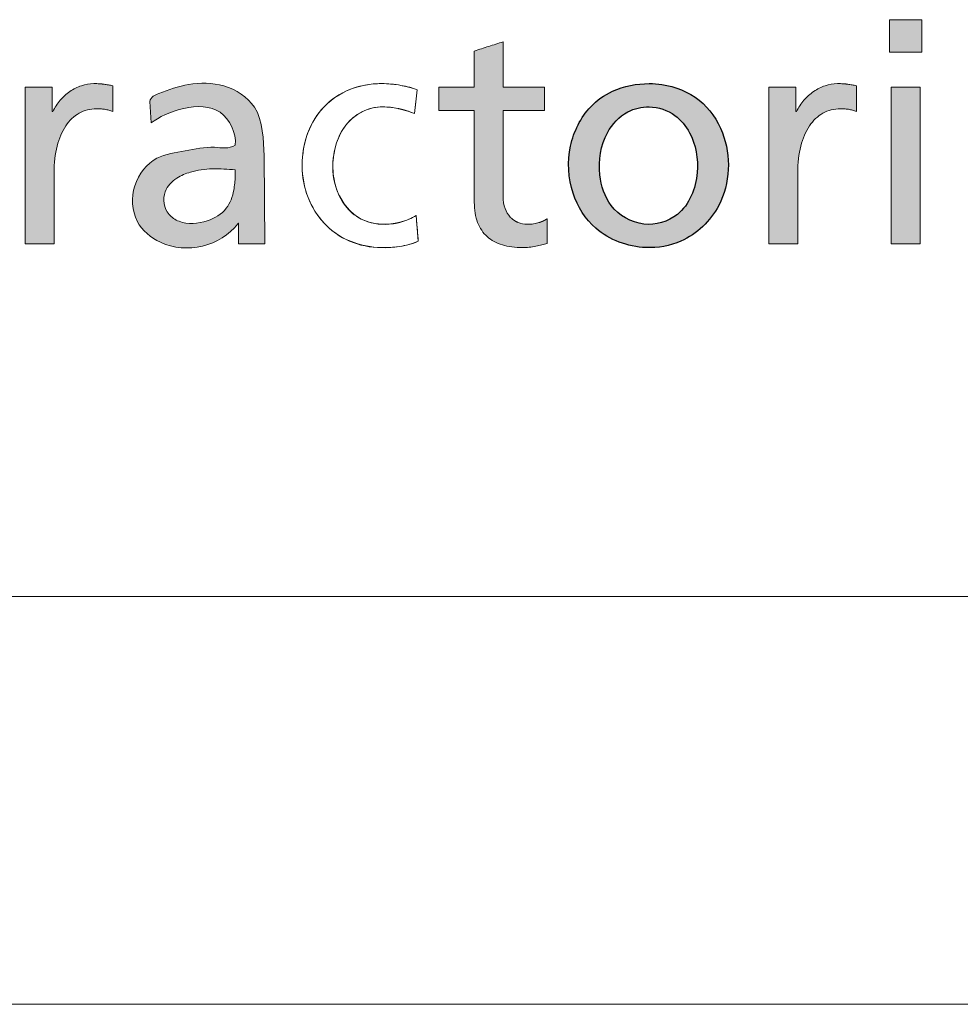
# Model space of a CAD drawing. Header units: millimetres. Extents: x 450 to 25135, y 150 to 17673.
# Tile 268 of 463: x 20414 to 20760, y 150 to 512. Entities that reach past the tile are written whole.
import ezdxf

# ---------------------------------------------------------------- set-up
doc = ezdxf.new("R2010")
doc.units = ezdxf.units.MM
doc.linetypes.add('SLD-Continua', pattern=[0])
doc.layers.add('FORMAT', color=7, linetype='SLD-Continua')

# ---------------------------------------------------------------- blocks, each defined once
blk = doc.blocks.new('LOGO_sombreado_1')
at = {"linetype": 'Continuous', "ltscale": 30}
for points in [[(1215.12, 143.14), (1203.16, 143.14), (1203.16, 131.18), (1215.12, 131.18)], [(1215.12, 143.14), (1203.16, 143.14), (1203.16, 131.18), (1215.12, 131.18)], [(1214.45, 118.3), (1203.84, 118.3), (1203.84, 60.68), (1214.45, 60.68)], [(1214.45, 118.3), (1203.84, 118.3), (1203.84, 60.68), (1214.45, 60.68)]]:
    blk.add_hatch(color=7, dxfattribs=at).paths.add_polyline_path(points, flags=0)
h = blk.add_hatch(color=7, dxfattribs=at)
edge = h.paths.add_edge_path(flags=0)
edge.add_spline(control_points=[(1055.27, 63.36), (1056.8, 61.98), (1058.67, 60.98), (1060.85, 60.31)], knot_values=[16, 16, 16, 16, 17, 17, 17, 17], weights=[1, 1, 1, 1], degree=3, periodic=0)
edge.add_spline(control_points=[(1060.85, 60.31), (1063.02, 59.64), (1065.5, 59.32), (1068.24, 59.32)], knot_values=[17, 17, 17, 17, 18, 18, 18, 18], weights=[1, 1, 1, 1], degree=3, periodic=0)
edge.add_arc((1068.21, 80.56), 21.24, 270.0767, 276.8647)
edge.add_spline(control_points=[(1070.75, 59.47), (1071.57, 59.57), (1072.37, 59.7), (1073.14, 59.85)], knot_values=[0, 0, 0, 0, 1, 1, 1, 1], weights=[1, 1, 1, 1], degree=3, periodic=0)
edge.add_spline(control_points=[(1073.14, 59.85), (1073.91, 60), (1074.65, 60.18), (1075.34, 60.36)], knot_values=[1, 1, 1, 1, 2, 2, 2, 2], weights=[1, 1, 1, 1], degree=3, periodic=0)
edge.add_spline(control_points=[(1075.34, 60.36), (1076.03, 60.54), (1076.68, 60.73), (1077.27, 60.9)], knot_values=[2, 2, 2, 2, 3, 3, 3, 3], weights=[1, 1, 1, 1], degree=3, periodic=0)
edge.add_line((1077.27, 60.9), (1077.27, 69.92))
edge.add_arc((1071.05, 79.43), 11.36, 295.495, 303.2205, ccw=False)
edge.add_spline(control_points=[(1075.94, 69.17), (1075.41, 68.92), (1074.86, 68.7), (1074.3, 68.53)], knot_values=[0, 0, 0, 0, 0.145933, 0.145933, 0.145933, 0.145933], weights=[1, 0.998226, 0.998226, 1], degree=3, periodic=0)
edge.add_spline(control_points=[(1074.3, 68.53), (1073.7, 68.34), (1073.04, 68.18), (1072.34, 68.07)], knot_values=[0.145933, 0.145933, 0.145933, 0.145933, 1.145933, 1.145933, 1.145933, 1.145933], weights=[1, 1, 1, 1], degree=3, periodic=0)
edge.add_spline(control_points=[(1072.34, 68.07), (1071.63, 67.96), (1070.87, 67.9), (1070.05, 67.9), (1068.84, 67.9), (1067.67, 68.13), (1066.6, 68.57)], knot_values=[1.145933, 1.145933, 1.145933, 1.145933, 2.145933, 2.145933, 2.145933, 3.145933, 3.145933, 3.145933, 3.145933], weights=[1, 1, 1, 1, 1, 1, 1], degree=3, periodic=0)
edge.add_arc((1069.74, 76.15), 8.2, 223.1491, 247.5061, ccw=False)
edge.add_spline(control_points=[(1063.76, 70.54), (1062.94, 71.4), (1062.28, 72.48), (1061.82, 73.76)], knot_values=[3.571043, 3.571043, 3.571043, 3.571043, 4.571043, 4.571043, 4.571043, 4.571043], weights=[1, 1, 1, 1], degree=3, periodic=0)
edge.add_spline(control_points=[(1061.82, 73.76), (1061.36, 75.03), (1061.11, 76.51), (1061.11, 78.18)], knot_values=[4.571043, 4.571043, 4.571043, 4.571043, 5.571043, 5.571043, 5.571043, 5.571043], weights=[1, 1, 1, 1], degree=3, periodic=0)
edge.add_line((1061.11, 78.18), (1061.11, 86.06))
edge.add_line((1061.11, 86.06), (1061.11, 90))
edge.add_line((1061.11, 90), (1061.11, 109.71))
edge.add_line((1061.11, 109.71), (1076.38, 109.71))
edge.add_line((1076.38, 109.71), (1076.38, 118.3))
edge.add_line((1076.38, 118.3), (1061.11, 118.3))
edge.add_line((1061.11, 118.3), (1061.11, 122.48))
edge.add_line((1061.11, 122.48), (1061.11, 135.01))
edge.add_line((1061.11, 135.01), (1058.46, 134.17))
edge.add_line((1058.46, 134.17), (1055.81, 133.32))
edge.add_line((1055.81, 133.32), (1053.16, 132.47))
edge.add_line((1053.16, 132.47), (1050.51, 131.62))
edge.add_line((1050.51, 131.62), (1050.51, 128.29))
edge.add_line((1050.51, 128.29), (1050.51, 118.3))
edge.add_line((1050.51, 118.3), (1037.52, 118.3))
edge.add_line((1037.52, 118.3), (1037.52, 109.71))
edge.add_line((1037.52, 109.71), (1050.51, 109.71))
edge.add_spline(control_points=[(1050.51, 109.71), (1050.51, 98.48), (1050.51, 87.25), (1050.51, 76.02), (1050.51, 73.14), (1050.93, 70.66), (1051.74, 68.55)], knot_values=[13, 13, 13, 13, 14, 14, 14, 15, 15, 15, 15], weights=[1, 1, 1, 1, 1, 1, 1], degree=3, periodic=0)
edge.add_spline(control_points=[(1051.74, 68.55), (1052.55, 66.45), (1053.74, 64.73), (1055.27, 63.36)], knot_values=[15, 15, 15, 15, 16, 16, 16, 16], weights=[1, 1, 1, 1], degree=3, periodic=0)
h = blk.add_hatch(color=7, dxfattribs=at)
edge = h.paths.add_edge_path(flags=0)
edge.add_spline(control_points=[(1055.27, 63.36), (1056.8, 61.98), (1058.67, 60.98), (1060.85, 60.31)], knot_values=[16, 16, 16, 16, 17, 17, 17, 17], weights=[1, 1, 1, 1], degree=3, periodic=0)
edge.add_spline(control_points=[(1060.85, 60.31), (1063.02, 59.64), (1065.5, 59.32), (1068.24, 59.32)], knot_values=[17, 17, 17, 17, 18, 18, 18, 18], weights=[1, 1, 1, 1], degree=3, periodic=0)
edge.add_arc((1068.21, 80.56), 21.24, 270.0767, 276.8647)
edge.add_spline(control_points=[(1070.75, 59.47), (1071.57, 59.57), (1072.37, 59.7), (1073.14, 59.85)], knot_values=[0, 0, 0, 0, 1, 1, 1, 1], weights=[1, 1, 1, 1], degree=3, periodic=0)
edge.add_spline(control_points=[(1073.14, 59.85), (1073.91, 60), (1074.65, 60.18), (1075.34, 60.36)], knot_values=[1, 1, 1, 1, 2, 2, 2, 2], weights=[1, 1, 1, 1], degree=3, periodic=0)
edge.add_spline(control_points=[(1075.34, 60.36), (1076.03, 60.54), (1076.68, 60.73), (1077.27, 60.9)], knot_values=[2, 2, 2, 2, 3, 3, 3, 3], weights=[1, 1, 1, 1], degree=3, periodic=0)
edge.add_line((1077.27, 60.9), (1077.27, 69.92))
edge.add_arc((1071.05, 79.43), 11.36, 295.495, 303.2205, ccw=False)
edge.add_spline(control_points=[(1075.94, 69.17), (1075.41, 68.92), (1074.86, 68.7), (1074.3, 68.53)], knot_values=[0, 0, 0, 0, 0.145933, 0.145933, 0.145933, 0.145933], weights=[1, 0.998226, 0.998226, 1], degree=3, periodic=0)
edge.add_spline(control_points=[(1074.3, 68.53), (1073.7, 68.34), (1073.04, 68.18), (1072.34, 68.07)], knot_values=[0.145933, 0.145933, 0.145933, 0.145933, 1.145933, 1.145933, 1.145933, 1.145933], weights=[1, 1, 1, 1], degree=3, periodic=0)
edge.add_spline(control_points=[(1072.34, 68.07), (1071.63, 67.96), (1070.87, 67.9), (1070.05, 67.9), (1068.84, 67.9), (1067.67, 68.13), (1066.6, 68.57)], knot_values=[1.145933, 1.145933, 1.145933, 1.145933, 2.145933, 2.145933, 2.145933, 3.145933, 3.145933, 3.145933, 3.145933], weights=[1, 1, 1, 1, 1, 1, 1], degree=3, periodic=0)
edge.add_arc((1069.74, 76.15), 8.2, 223.1491, 247.5061, ccw=False)
edge.add_spline(control_points=[(1063.76, 70.54), (1062.94, 71.4), (1062.28, 72.48), (1061.82, 73.76)], knot_values=[3.571043, 3.571043, 3.571043, 3.571043, 4.571043, 4.571043, 4.571043, 4.571043], weights=[1, 1, 1, 1], degree=3, periodic=0)
edge.add_spline(control_points=[(1061.82, 73.76), (1061.36, 75.03), (1061.11, 76.51), (1061.11, 78.18)], knot_values=[4.571043, 4.571043, 4.571043, 4.571043, 5.571043, 5.571043, 5.571043, 5.571043], weights=[1, 1, 1, 1], degree=3, periodic=0)
edge.add_line((1061.11, 78.18), (1061.11, 86.06))
edge.add_line((1061.11, 86.06), (1061.11, 90))
edge.add_line((1061.11, 90), (1061.11, 109.71))
edge.add_line((1061.11, 109.71), (1076.38, 109.71))
edge.add_line((1076.38, 109.71), (1076.38, 118.3))
edge.add_line((1076.38, 118.3), (1061.11, 118.3))
edge.add_line((1061.11, 118.3), (1061.11, 122.48))
edge.add_line((1061.11, 122.48), (1061.11, 135.01))
edge.add_line((1061.11, 135.01), (1058.46, 134.17))
edge.add_line((1058.46, 134.17), (1055.81, 133.32))
edge.add_line((1055.81, 133.32), (1053.16, 132.47))
edge.add_line((1053.16, 132.47), (1050.51, 131.62))
edge.add_line((1050.51, 131.62), (1050.51, 128.29))
edge.add_line((1050.51, 128.29), (1050.51, 118.3))
edge.add_line((1050.51, 118.3), (1037.52, 118.3))
edge.add_line((1037.52, 118.3), (1037.52, 109.71))
edge.add_line((1037.52, 109.71), (1050.51, 109.71))
edge.add_spline(control_points=[(1050.51, 109.71), (1050.51, 98.48), (1050.51, 87.25), (1050.51, 76.02), (1050.51, 73.14), (1050.93, 70.66), (1051.74, 68.55)], knot_values=[13, 13, 13, 13, 14, 14, 14, 15, 15, 15, 15], weights=[1, 1, 1, 1, 1, 1, 1], degree=3, periodic=0)
edge.add_spline(control_points=[(1051.74, 68.55), (1052.55, 66.45), (1053.74, 64.73), (1055.27, 63.36)], knot_values=[15, 15, 15, 15, 16, 16, 16, 16], weights=[1, 1, 1, 1], degree=3, periodic=0)
h = blk.add_hatch(color=7, dxfattribs=at)
edge = h.paths.add_edge_path(flags=0)
edge.add_spline(control_points=[(913.08, 110.35), (913.57, 110.32), (914.07, 110.26), (914.57, 110.19)], knot_values=[22.131578, 22.131578, 22.131578, 22.131578, 23.131578, 23.131578, 23.131578, 23.131578], weights=[1, 1, 1, 1], degree=3, periodic=0)
edge.add_spline(control_points=[(914.57, 110.19), (915.07, 110.11), (915.58, 110), (916.08, 109.87)], knot_values=[23.131578, 23.131578, 23.131578, 23.131578, 24.131578, 24.131578, 24.131578, 24.131578], weights=[1, 1, 1, 1], degree=3, periodic=0)
edge.add_spline(control_points=[(916.08, 109.87), (916.58, 109.74), (917.07, 109.57), (917.55, 109.37)], knot_values=[0, 0, 0, 0, 1, 1, 1, 1], weights=[1, 1, 1, 1], degree=3, periodic=0)
edge.add_line((917.55, 109.37), (917.55, 118.86))
edge.add_line((917.55, 118.86), (915.95, 119.16))
edge.add_spline(control_points=[(915.95, 119.16), (915.43, 119.26), (914.92, 119.34), (914.39, 119.41)], knot_values=[3, 3, 3, 3, 4, 4, 4, 4], weights=[1, 1, 1, 1], degree=3, periodic=0)
edge.add_arc((910.95, 92.88), 26.75, 82.6307, 86.3526)
edge.add_spline(control_points=[(912.66, 119.58), (912.03, 119.62), (911.34, 119.64), (910.54, 119.64), (909.02, 119.64), (907.49, 119.37), (906.02, 118.88)], knot_values=[4.064961, 4.064961, 4.064961, 4.064961, 5.064961, 5.064961, 5.064961, 6.064961, 6.064961, 6.064961, 6.064961], weights=[1, 1, 1, 1, 1, 1, 1], degree=3, periodic=0)
edge.add_spline(control_points=[(906.02, 118.88), (904.55, 118.38), (903.12, 117.66), (901.8, 116.75)], knot_values=[6.064961, 6.064961, 6.064961, 6.064961, 7.064961, 7.064961, 7.064961, 7.064961], weights=[1, 1, 1, 1], degree=3, periodic=0)
edge.add_spline(control_points=[(901.8, 116.75), (900.48, 115.84), (899.27, 114.74), (898.2, 113.5)], knot_values=[7.064961, 7.064961, 7.064961, 7.064961, 8.064961, 8.064961, 8.064961, 8.064961], weights=[1, 1, 1, 1], degree=3, periodic=0)
edge.add_spline(control_points=[(898.2, 113.5), (897.14, 112.25), (896.23, 110.86), (895.52, 109.37)], knot_values=[8.064961, 8.064961, 8.064961, 8.064961, 9.064961, 9.064961, 9.064961, 9.064961], weights=[1, 1, 1, 1], degree=3, periodic=0)
edge.add_line((895.52, 109.37), (895.28, 109.37))
edge.add_line((895.28, 109.37), (895.28, 118.3))
edge.add_line((895.28, 118.3), (890.32, 118.3))
edge.add_line((890.32, 118.3), (885.35, 118.3))
edge.add_line((885.35, 118.3), (885.35, 111.1))
edge.add_line((885.35, 111.1), (885.35, 60.68))
edge.add_line((885.35, 60.68), (895.96, 60.68))
edge.add_line((895.96, 60.68), (895.96, 67.23))
edge.add_spline(control_points=[(895.96, 67.23), (895.96, 73.78), (895.96, 80.34), (895.96, 86.89), (895.96, 90.5), (896.35, 93.78), (897.08, 96.66)], knot_values=[17.064961, 17.064961, 17.064961, 17.064961, 18.064961, 18.064961, 18.064961, 19.064961, 19.064961, 19.064961, 19.064961], weights=[1, 1, 1, 1, 1, 1, 1], degree=3, periodic=0)
edge.add_spline(control_points=[(897.08, 96.66), (897.82, 99.54), (898.89, 102.03), (900.26, 104.06)], knot_values=[19.064961, 19.064961, 19.064961, 19.064961, 20.064961, 20.064961, 20.064961, 20.064961], weights=[1, 1, 1, 1], degree=3, periodic=0)
edge.add_spline(control_points=[(900.26, 104.06), (901.63, 106.1), (903.3, 107.68), (905.21, 108.76)], knot_values=[20.064961, 20.064961, 20.064961, 20.064961, 21.064961, 21.064961, 21.064961, 21.064961], weights=[1, 1, 1, 1], degree=3, periodic=0)
edge.add_spline(control_points=[(905.21, 108.76), (907.13, 109.83), (909.3, 110.4), (911.66, 110.4)], knot_values=[21.064961, 21.064961, 21.064961, 21.064961, 22.064961, 22.064961, 22.064961, 22.064961], weights=[1, 1, 1, 1], degree=3, periodic=0)
edge.add_arc((911.67, 89.07), 21.32, 86.1897, 90.0066, ccw=False)
h = blk.add_hatch(color=7, dxfattribs=at)
edge = h.paths.add_edge_path(flags=0)
edge.add_spline(control_points=[(913.08, 110.35), (913.57, 110.32), (914.07, 110.26), (914.57, 110.19)], knot_values=[22.131578, 22.131578, 22.131578, 22.131578, 23.131578, 23.131578, 23.131578, 23.131578], weights=[1, 1, 1, 1], degree=3, periodic=0)
edge.add_spline(control_points=[(914.57, 110.19), (915.07, 110.11), (915.58, 110), (916.08, 109.87)], knot_values=[23.131578, 23.131578, 23.131578, 23.131578, 24.131578, 24.131578, 24.131578, 24.131578], weights=[1, 1, 1, 1], degree=3, periodic=0)
edge.add_spline(control_points=[(916.08, 109.87), (916.58, 109.74), (917.07, 109.57), (917.55, 109.37)], knot_values=[0, 0, 0, 0, 1, 1, 1, 1], weights=[1, 1, 1, 1], degree=3, periodic=0)
edge.add_line((917.55, 109.37), (917.55, 118.86))
edge.add_line((917.55, 118.86), (915.95, 119.16))
edge.add_spline(control_points=[(915.95, 119.16), (915.43, 119.26), (914.92, 119.34), (914.39, 119.41)], knot_values=[3, 3, 3, 3, 4, 4, 4, 4], weights=[1, 1, 1, 1], degree=3, periodic=0)
edge.add_arc((910.95, 92.88), 26.75, 82.6307, 86.3526)
edge.add_spline(control_points=[(912.66, 119.58), (912.03, 119.62), (911.34, 119.64), (910.54, 119.64), (909.02, 119.64), (907.49, 119.37), (906.02, 118.88)], knot_values=[4.064961, 4.064961, 4.064961, 4.064961, 5.064961, 5.064961, 5.064961, 6.064961, 6.064961, 6.064961, 6.064961], weights=[1, 1, 1, 1, 1, 1, 1], degree=3, periodic=0)
edge.add_spline(control_points=[(906.02, 118.88), (904.55, 118.38), (903.12, 117.66), (901.8, 116.75)], knot_values=[6.064961, 6.064961, 6.064961, 6.064961, 7.064961, 7.064961, 7.064961, 7.064961], weights=[1, 1, 1, 1], degree=3, periodic=0)
edge.add_spline(control_points=[(901.8, 116.75), (900.48, 115.84), (899.27, 114.74), (898.2, 113.5)], knot_values=[7.064961, 7.064961, 7.064961, 7.064961, 8.064961, 8.064961, 8.064961, 8.064961], weights=[1, 1, 1, 1], degree=3, periodic=0)
edge.add_spline(control_points=[(898.2, 113.5), (897.14, 112.25), (896.23, 110.86), (895.52, 109.37)], knot_values=[8.064961, 8.064961, 8.064961, 8.064961, 9.064961, 9.064961, 9.064961, 9.064961], weights=[1, 1, 1, 1], degree=3, periodic=0)
edge.add_line((895.52, 109.37), (895.28, 109.37))
edge.add_line((895.28, 109.37), (895.28, 118.3))
edge.add_line((895.28, 118.3), (890.32, 118.3))
edge.add_line((890.32, 118.3), (885.35, 118.3))
edge.add_line((885.35, 118.3), (885.35, 111.1))
edge.add_line((885.35, 111.1), (885.35, 60.68))
edge.add_line((885.35, 60.68), (895.96, 60.68))
edge.add_line((895.96, 60.68), (895.96, 67.23))
edge.add_spline(control_points=[(895.96, 67.23), (895.96, 73.78), (895.96, 80.34), (895.96, 86.89), (895.96, 90.5), (896.35, 93.78), (897.08, 96.66)], knot_values=[17.064961, 17.064961, 17.064961, 17.064961, 18.064961, 18.064961, 18.064961, 19.064961, 19.064961, 19.064961, 19.064961], weights=[1, 1, 1, 1, 1, 1, 1], degree=3, periodic=0)
edge.add_spline(control_points=[(897.08, 96.66), (897.82, 99.54), (898.89, 102.03), (900.26, 104.06)], knot_values=[19.064961, 19.064961, 19.064961, 19.064961, 20.064961, 20.064961, 20.064961, 20.064961], weights=[1, 1, 1, 1], degree=3, periodic=0)
edge.add_spline(control_points=[(900.26, 104.06), (901.63, 106.1), (903.3, 107.68), (905.21, 108.76)], knot_values=[20.064961, 20.064961, 20.064961, 20.064961, 21.064961, 21.064961, 21.064961, 21.064961], weights=[1, 1, 1, 1], degree=3, periodic=0)
edge.add_spline(control_points=[(905.21, 108.76), (907.13, 109.83), (909.3, 110.4), (911.66, 110.4)], knot_values=[21.064961, 21.064961, 21.064961, 21.064961, 22.064961, 22.064961, 22.064961, 22.064961], weights=[1, 1, 1, 1], degree=3, periodic=0)
edge.add_arc((911.67, 89.07), 21.32, 86.1897, 90.0066, ccw=False)
h = blk.add_hatch(color=7, dxfattribs=at)
edge = h.paths.add_edge_path(flags=0)
edge.add_spline(control_points=[(962.61, 96.96), (960.26, 95.5), (953.85, 96.95), (944.35, 94.69), (932.53, 93.34), (924.05, 82.55), (924.75, 68.62), (940.04, 55.79), (957.25, 59.71), (963.55, 68.11)], knot_values=[0, 0, 0, 0, 0.079966, 0.190057, 0.300094, 0.432511, 0.566689, 0.684622, 1, 1, 1, 1], weights=[1, 1, 1, 1, 1, 1, 1, 1, 1, 1], degree=3, periodic=0)
edge.add_spline(control_points=[(963.55, 68.11), (963.84, 68.59), (963.76, 68.11)], knot_values=[0, 0, 0, 1, 1, 1], weights=[1, 1, 1], degree=2, periodic=0)
edge.add_line((963.76, 68.11), (963.76, 60.68))
edge.add_line((963.76, 60.68), (973.51, 60.68))
edge.add_line((973.51, 60.68), (973.19, 93.17))
edge.add_spline(control_points=[(973.19, 93.17), (972.95, 98.77), (972.92, 111.18), (958.84, 120), (945.77, 120.05), (936.68, 116.93), (931.62, 114.84), (931.16, 113.1)], knot_values=[0, 0, 0, 0, 0.300445, 0.525135, 0.737289, 0.925487, 1, 1, 1, 1], weights=[1, 1, 1, 1, 1, 1, 1, 1], degree=3, periodic=0)
edge.add_line((931.16, 113.1), (931.66, 105.2))
edge.add_spline(control_points=[(931.66, 105.2), (937.15, 109.29), (956.36, 116.44), (963.02, 101.42), (962.61, 96.96)], knot_values=[0, 0, 0, 0, 0.658996, 1, 1, 1, 1], weights=[1, 1, 1, 1, 1], degree=3, periodic=0)
edge = h.paths.add_edge_path(flags=0)
edge.add_spline(control_points=[(962.61, 85.46), (962.49, 83.8), (962.21, 79.75), (959.8, 72.91), (951.92, 68.26), (943.6, 67.64), (936.73, 71.94), (935.43, 79.85), (940.66, 85.02), (946.91, 87.62), (954.31, 88.59), (959.82, 88.14), (962.61, 87.92)], knot_values=[0, 0, 0, 0, 0.068904, 0.168815, 0.283862, 0.42722, 0.488917, 0.605379, 0.695962, 0.771545, 0.884045, 1, 1, 1, 1], weights=[1, 1, 1, 1, 1, 1, 1, 1, 1, 1, 1, 1, 1], degree=3, periodic=0)
edge.add_line((962.61, 87.92), (962.61, 85.46))
h = blk.add_hatch(color=7, dxfattribs=at)
edge = h.paths.add_edge_path(flags=0)
edge.add_spline(control_points=[(1114.82, 119.64), (1110.2, 119.65), (1102.16, 118.16), (1091.06, 110.31), (1084.45, 96.53), (1085.26, 79.54), (1095.01, 63.99), (1111.39, 57.98), (1128.92, 61.07), (1144.37, 75.7), (1145.26, 98.6), (1134.13, 114.7), (1122.89, 119.19), (1116.38, 119.64), (1114.82, 119.64)], knot_values=[0, 0, 0, 0, 0.074474, 0.127248, 0.214785, 0.308474, 0.391274, 0.497362, 0.567922, 0.671021, 0.815362, 0.894331, 0.974753, 1, 1, 1, 1], weights=[1, 1, 1, 1, 1, 1, 1, 1, 1, 1, 1, 1, 1, 1, 1], degree=3, periodic=0)
edge = h.paths.add_edge_path(flags=0)
edge.add_spline(control_points=[(1114.82, 111.07), (1118.2, 111.01), (1124.39, 108.98), (1131.53, 99.99), (1133.96, 86.25), (1127.92, 70.62), (1112.29, 66.04), (1099.84, 73.44), (1095.55, 87.24), (1097.44, 100.64), (1105.73, 109.67), (1112.09, 111.13), (1114.82, 111.07)], knot_values=[0, 0, 0, 0, 0.080851, 0.148117, 0.269406, 0.407124, 0.511209, 0.623148, 0.720084, 0.847873, 0.934722, 1, 1, 1, 1], weights=[1, 1, 1, 1, 1, 1, 1, 1, 1, 1, 1, 1, 1], degree=3, periodic=0)
h = blk.add_hatch(color=7, dxfattribs=at)
edge = h.paths.add_edge_path(flags=0)
edge.add_spline(control_points=[(1189.44, 119.16), (1188.93, 119.26), (1188.43, 119.34), (1187.89, 119.41)], knot_values=[5, 5, 5, 5, 6, 6, 6, 6], weights=[1, 1, 1, 1], degree=3, periodic=0)
edge.add_arc((1184.47, 93.01), 26.63, 82.6144, 86.3459)
edge.add_spline(control_points=[(1186.17, 119.58), (1185.54, 119.62), (1184.85, 119.64), (1184.06, 119.64), (1182.53, 119.64), (1181, 119.37), (1179.53, 118.88)], knot_values=[0, 0, 0, 0, 1, 1, 1, 2, 2, 2, 2], weights=[1, 1, 1, 1, 1, 1, 1], degree=3, periodic=0)
edge.add_spline(control_points=[(1179.53, 118.88), (1178.05, 118.38), (1176.63, 117.66), (1175.31, 116.75)], knot_values=[2, 2, 2, 2, 3, 3, 3, 3], weights=[1, 1, 1, 1], degree=3, periodic=0)
edge.add_spline(control_points=[(1175.31, 116.75), (1173.98, 115.84), (1172.77, 114.74), (1171.7, 113.5)], knot_values=[3, 3, 3, 3, 4, 4, 4, 4], weights=[1, 1, 1, 1], degree=3, periodic=0)
edge.add_spline(control_points=[(1171.7, 113.5), (1170.63, 112.25), (1169.72, 110.86), (1169, 109.37)], knot_values=[4, 4, 4, 4, 5, 5, 5, 5], weights=[1, 1, 1, 1], degree=3, periodic=0)
edge.add_line((1169, 109.37), (1168.8, 109.37))
edge.add_line((1168.8, 109.37), (1168.8, 118.3))
edge.add_line((1168.8, 118.3), (1158.88, 118.3))
edge.add_line((1158.88, 118.3), (1158.88, 60.68))
edge.add_line((1158.88, 60.68), (1169.47, 60.68))
edge.add_line((1169.47, 60.68), (1169.47, 86.89))
edge.add_spline(control_points=[(1169.47, 86.89), (1169.47, 90.5), (1169.85, 93.78), (1170.59, 96.66)], knot_values=[11, 11, 11, 11, 12, 12, 12, 12], weights=[1, 1, 1, 1], degree=3, periodic=0)
edge.add_spline(control_points=[(1170.59, 96.66), (1171.32, 99.54), (1172.39, 102.03), (1173.76, 104.06)], knot_values=[12, 12, 12, 12, 13, 13, 13, 13], weights=[1, 1, 1, 1], degree=3, periodic=0)
edge.add_spline(control_points=[(1173.76, 104.06), (1175.13, 106.1), (1176.8, 107.68), (1178.72, 108.76)], knot_values=[13, 13, 13, 13, 14, 14, 14, 14], weights=[1, 1, 1, 1], degree=3, periodic=0)
edge.add_spline(control_points=[(1178.72, 108.76), (1180.63, 109.83), (1182.8, 110.4), (1185.17, 110.4)], knot_values=[14, 14, 14, 14, 15, 15, 15, 15], weights=[1, 1, 1, 1], degree=3, periodic=0)
edge.add_arc((1185.17, 89.34), 21.06, 86.1657, 90.0062, ccw=False)
edge.add_spline(control_points=[(1186.58, 110.35), (1187.07, 110.32), (1187.57, 110.26), (1188.07, 110.19)], knot_values=[0, 0, 0, 0, 1, 1, 1, 1], weights=[1, 1, 1, 1], degree=3, periodic=0)
edge.add_spline(control_points=[(1188.07, 110.19), (1188.57, 110.11), (1189.08, 110), (1189.58, 109.87)], knot_values=[1, 1, 1, 1, 2, 2, 2, 2], weights=[1, 1, 1, 1], degree=3, periodic=0)
edge.add_spline(control_points=[(1189.58, 109.87), (1190.08, 109.74), (1190.57, 109.57), (1191.04, 109.37)], knot_values=[2, 2, 2, 2, 3, 3, 3, 3], weights=[1, 1, 1, 1], degree=3, periodic=0)
edge.add_line((1191.04, 109.37), (1191.04, 118.86))
edge.add_line((1191.04, 118.86), (1189.44, 119.16))
h = blk.add_hatch(color=7, dxfattribs=at)
edge = h.paths.add_edge_path(flags=0)
edge.add_spline(control_points=[(1189.44, 119.16), (1188.93, 119.26), (1188.43, 119.34), (1187.89, 119.41)], knot_values=[5, 5, 5, 5, 6, 6, 6, 6], weights=[1, 1, 1, 1], degree=3, periodic=0)
edge.add_arc((1184.47, 93.01), 26.63, 82.6144, 86.3459)
edge.add_spline(control_points=[(1186.17, 119.58), (1185.54, 119.62), (1184.85, 119.64), (1184.06, 119.64), (1182.53, 119.64), (1181, 119.37), (1179.53, 118.88)], knot_values=[0, 0, 0, 0, 1, 1, 1, 2, 2, 2, 2], weights=[1, 1, 1, 1, 1, 1, 1], degree=3, periodic=0)
edge.add_spline(control_points=[(1179.53, 118.88), (1178.05, 118.38), (1176.63, 117.66), (1175.31, 116.75)], knot_values=[2, 2, 2, 2, 3, 3, 3, 3], weights=[1, 1, 1, 1], degree=3, periodic=0)
edge.add_spline(control_points=[(1175.31, 116.75), (1173.98, 115.84), (1172.77, 114.74), (1171.7, 113.5)], knot_values=[3, 3, 3, 3, 4, 4, 4, 4], weights=[1, 1, 1, 1], degree=3, periodic=0)
edge.add_spline(control_points=[(1171.7, 113.5), (1170.63, 112.25), (1169.72, 110.86), (1169, 109.37)], knot_values=[4, 4, 4, 4, 5, 5, 5, 5], weights=[1, 1, 1, 1], degree=3, periodic=0)
edge.add_line((1169, 109.37), (1168.8, 109.37))
edge.add_line((1168.8, 109.37), (1168.8, 118.3))
edge.add_line((1168.8, 118.3), (1158.88, 118.3))
edge.add_line((1158.88, 118.3), (1158.88, 60.68))
edge.add_line((1158.88, 60.68), (1169.47, 60.68))
edge.add_line((1169.47, 60.68), (1169.47, 86.89))
edge.add_spline(control_points=[(1169.47, 86.89), (1169.47, 90.5), (1169.85, 93.78), (1170.59, 96.66)], knot_values=[11, 11, 11, 11, 12, 12, 12, 12], weights=[1, 1, 1, 1], degree=3, periodic=0)
edge.add_spline(control_points=[(1170.59, 96.66), (1171.32, 99.54), (1172.39, 102.03), (1173.76, 104.06)], knot_values=[12, 12, 12, 12, 13, 13, 13, 13], weights=[1, 1, 1, 1], degree=3, periodic=0)
edge.add_spline(control_points=[(1173.76, 104.06), (1175.13, 106.1), (1176.8, 107.68), (1178.72, 108.76)], knot_values=[13, 13, 13, 13, 14, 14, 14, 14], weights=[1, 1, 1, 1], degree=3, periodic=0)
edge.add_spline(control_points=[(1178.72, 108.76), (1180.63, 109.83), (1182.8, 110.4), (1185.17, 110.4)], knot_values=[14, 14, 14, 14, 15, 15, 15, 15], weights=[1, 1, 1, 1], degree=3, periodic=0)
edge.add_arc((1185.17, 89.34), 21.06, 86.1657, 90.0062, ccw=False)
edge.add_spline(control_points=[(1186.58, 110.35), (1187.07, 110.32), (1187.57, 110.26), (1188.07, 110.19)], knot_values=[0, 0, 0, 0, 1, 1, 1, 1], weights=[1, 1, 1, 1], degree=3, periodic=0)
edge.add_spline(control_points=[(1188.07, 110.19), (1188.57, 110.11), (1189.08, 110), (1189.58, 109.87)], knot_values=[1, 1, 1, 1, 2, 2, 2, 2], weights=[1, 1, 1, 1], degree=3, periodic=0)
edge.add_spline(control_points=[(1189.58, 109.87), (1190.08, 109.74), (1190.57, 109.57), (1191.04, 109.37)], knot_values=[2, 2, 2, 2, 3, 3, 3, 3], weights=[1, 1, 1, 1], degree=3, periodic=0)
edge.add_line((1191.04, 109.37), (1191.04, 118.86))
edge.add_line((1191.04, 118.86), (1189.44, 119.16))
at = {"color": 7, "linetype": 'SLD-Continua', "lineweight": 18, "ltscale": 30}
for p, q in [((1203.16, 131.18), (1203.16, 143.14)), ((1203.16, 143.14), (1215.12, 143.14)), ((1215.12, 143.14), (1215.12, 131.18)), ((1215.12, 131.18), (1203.16, 131.18)), ((1029.46, 117.4), (1028.56, 108.59)), ((1203.84, 60.68), (1203.84, 118.3)), ((1203.84, 118.3), (1214.45, 118.3)), ((1214.45, 118.3), (1214.45, 60.68)), ((931.66, 105.2), (931.16, 113.1)), ((973.51, 60.68), (973.19, 93.17)), ((962.61, 87.92), (962.61, 85.46)), ((1061.11, 78.18), (1061.11, 86.06)), ((1029.12, 71.17), (1029.92, 61.69)), ((963.76, 68.11), (963.76, 60.68)), ((973.51, 60.68), (963.76, 60.68)), ((1214.45, 60.68), (1203.84, 60.68))]:
    blk.add_line(p, q, dxfattribs=at)
for centre, radius, start, end in [((1185.17, 89.34), 21.06, 86.1657, 90.0062), ((1015.71, 87.36), 27.93, 223.2954, 246.689), ((1016.65, 113.75), 54.43, 269.9252, 273.1729), ((1068.21, 80.56), 21.24, 270.0767, 276.8647)]:
    blk.add_arc(centre, radius, start, end, dxfattribs=at)
at = {"color": 8, "linetype": 'Continuous', "lineweight": 0, "ltscale": 30, "true_color": 0x808080}
for points, degree in [([(1058.46, 134.17), (1057.57, 133.88), (1056.69, 133.6), (1055.81, 133.32)], 3), ([(1061.11, 135.01), (1060.22, 134.73), (1059.34, 134.45), (1058.46, 134.17)], 3), ([(1061.11, 122.48), (1061.11, 126.65), (1061.11, 130.83), (1061.11, 135.01)], 3), ([(1053.16, 132.47), (1052.27, 132.19), (1051.39, 131.91), (1050.51, 131.62)], 3), ([(1050.51, 131.62), (1050.51, 130.51), (1050.51, 129.4), (1050.51, 128.29)], 3), ([(1055.81, 133.32), (1054.92, 133.03), (1054.04, 132.75), (1053.16, 132.47)], 3), ([(1050.51, 128.29), (1050.51, 124.96), (1050.51, 121.63), (1050.51, 118.3)], 3), ([(1061.11, 118.3), (1061.11, 119.69), (1061.11, 121.08), (1061.11, 122.48)], 3), ([(890.32, 118.3), (888.66, 118.3), (887.01, 118.3), (885.35, 118.3)], 3), ([(885.35, 118.3), (885.35, 115.9), (885.35, 113.5), (885.35, 111.1)], 3), ([(895.28, 118.3), (893.63, 118.3), (891.97, 118.3), (890.32, 118.3)], 3), ([(895.28, 109.37), (895.28, 112.34), (895.28, 115.32), (895.28, 118.3)], 3), ([(901.8, 116.75), (900.48, 115.84), (899.27, 114.74), (898.2, 113.5)], 3), ([(906.02, 118.88), (904.55, 118.38), (903.12, 117.66), (901.8, 116.75)], 3), ([(915.95, 119.16), (915.43, 119.26), (914.92, 119.34), (914.39, 119.41)], 3), ([(917.55, 118.86), (917.01, 118.96), (916.48, 119.06), (915.95, 119.16)], 3), ([(917.55, 109.37), (917.55, 112.53), (917.55, 115.69), (917.55, 118.86)], 3), ([(1023.49, 118.99), (1022.34, 119.19), (1021.15, 119.35), (1019.98, 119.47)], 3), ([(1026.77, 118.28), (1025.76, 118.55), (1024.64, 118.79), (1023.49, 118.99)], 3), ([(1029.46, 117.4), (1028.7, 117.71), (1027.78, 118.01), (1026.77, 118.28)], 3), ([(1028.56, 108.59), (1028.86, 111.52), (1029.16, 114.46), (1029.46, 117.4)], 3), ([(1050.51, 118.3), (1046.18, 118.3), (1041.85, 118.3), (1037.52, 118.3)], 3), ([(1037.52, 118.3), (1037.52, 115.44), (1037.52, 112.57), (1037.52, 109.71)], 3), ([(1076.38, 118.3), (1071.29, 118.3), (1066.2, 118.3), (1061.11, 118.3)], 3), ([(1076.38, 109.71), (1076.38, 112.57), (1076.38, 115.44), (1076.38, 118.3)], 3), ([(1168.8, 118.3), (1165.49, 118.3), (1162.18, 118.3), (1158.88, 118.3)], 3), ([(1158.88, 118.3), (1158.88, 99.09), (1158.88, 79.88), (1158.88, 60.68)], 3), ([(1168.8, 109.37), (1168.8, 112.34), (1168.8, 115.32), (1168.8, 118.3)], 3), ([(1175.31, 116.75), (1173.98, 115.84), (1172.77, 114.74), (1171.7, 113.5)], 3), ([(1179.53, 118.88), (1178.05, 118.38), (1176.63, 117.66), (1175.31, 116.75)], 3), ([(1189.44, 119.16), (1188.93, 119.26), (1188.43, 119.34), (1187.89, 119.41)], 3), ([(1191.04, 118.86), (1190.51, 118.96), (1189.98, 119.06), (1189.44, 119.16)], 3), ([(1191.04, 109.37), (1191.04, 112.53), (1191.04, 115.69), (1191.04, 118.86)], 3), ([(898.2, 113.5), (897.14, 112.25), (896.23, 110.86), (895.52, 109.37)], 3), ([(1171.7, 113.5), (1170.63, 112.25), (1169.72, 110.86), (1169, 109.37)], 3), ([(885.35, 111.1), (885.35, 94.29), (885.35, 77.48), (885.35, 60.68)], 3), ([(895.52, 109.37), (895.44, 109.37), (895.36, 109.37), (895.28, 109.37)], 3), ([(900.26, 104.06), (901.63, 106.1), (903.3, 107.68), (905.21, 108.76)], 3), ([(905.21, 108.76), (907.13, 109.83), (909.3, 110.4), (911.66, 110.4)], 3), ([(913.08, 110.35), (913.57, 110.32), (914.07, 110.26), (914.57, 110.19)], 3), ([(914.57, 110.19), (915.07, 110.11), (915.58, 110), (916.08, 109.87)], 3), ([(916.08, 109.87), (916.58, 109.74), (917.07, 109.57), (917.55, 109.37)], 3), ([(995.29, 111.14), (992.72, 108.46), (990.71, 105.24), (989.33, 101.58)], 3), ([(1003.32, 104.39), (1004.9, 106.4), (1006.84, 108.07), (1009.14, 109.24)], 3), ([(1019.69, 110.92), (1020.61, 110.82), (1021.57, 110.67), (1022.54, 110.46)], 3), ([(1025.52, 109.69), (1026.53, 109.38), (1027.54, 109.01), (1028.56, 108.59)], 3), ([(1037.52, 109.71), (1041.85, 109.71), (1046.18, 109.71), (1050.51, 109.71)], 3), ([(1061.11, 90), (1061.11, 96.57), (1061.11, 103.14), (1061.11, 109.71)], 3), ([(1061.11, 109.71), (1066.2, 109.71), (1071.29, 109.71), (1076.38, 109.71)], 3), ([(1169, 109.37), (1168.94, 109.37), (1168.87, 109.37), (1168.8, 109.37)], 3), ([(1173.76, 104.06), (1175.13, 106.1), (1176.8, 107.68), (1178.72, 108.76)], 3), ([(1178.72, 108.76), (1180.63, 109.83), (1182.8, 110.4), (1185.17, 110.4)], 3), ([(1186.58, 110.35), (1187.07, 110.32), (1187.57, 110.26), (1188.07, 110.19)], 3), ([(1188.07, 110.19), (1188.57, 110.11), (1189.08, 110), (1189.58, 109.87)], 3), ([(1189.58, 109.87), (1190.08, 109.74), (1190.57, 109.57), (1191.04, 109.37)], 3), ([(897.08, 96.66), (897.82, 99.54), (898.89, 102.03), (900.26, 104.06)], 3), ([(999.74, 97.48), (1000.55, 100.02), (1001.75, 102.38), (1003.32, 104.39)], 3), ([(1170.59, 96.66), (1171.32, 99.54), (1172.39, 102.03), (1173.76, 104.06)], 3), ([(1169.47, 86.89), (1169.47, 90.5), (1169.85, 93.78), (1170.59, 96.66)], 3), ([(1061.11, 86.06), (1061.11, 88.03), (1061.11, 90)], 2), ([(1169.47, 60.68), (1169.47, 69.42), (1169.47, 78.15), (1169.47, 86.89)], 3), ([(1002.98, 74.84), (1001.43, 76.89), (1000.32, 79.27), (999.59, 81.77)], 3), ([(989.36, 77.81), (990.76, 74.2), (992.8, 70.95), (995.38, 68.21)], 3), ([(1061.82, 73.76), (1061.36, 75.03), (1061.11, 76.51), (1061.11, 78.18)], 3), ([(1008.94, 69.83), (1006.5, 71.05), (1004.53, 72.78), (1002.98, 74.84)], 3), ([(1063.76, 70.54), (1062.94, 71.4), (1062.28, 72.48), (1061.82, 73.76)], 3), ([(1026.46, 69.75), (1025.52, 69.34), (1024.54, 69), (1023.54, 68.73)], 3), ([(1029.12, 71.17), (1028.3, 70.63), (1027.4, 70.16), (1026.46, 69.75)], 3), ([(1029.32, 68.8), (1029.25, 69.59), (1029.18, 70.38), (1029.12, 71.17)], 3), ([(1029.52, 66.43), (1029.45, 67.22), (1029.38, 68.01), (1029.32, 68.8)], 3), ([(1077.27, 60.9), (1077.27, 63.91), (1077.27, 66.92), (1077.27, 69.92)], 3), ([(895.96, 60.68), (895.96, 62.86), (895.96, 65.05), (895.96, 67.23)], 3), ([(1029.72, 64.06), (1029.65, 64.85), (1029.58, 65.64), (1029.52, 66.43)], 3), ([(1051.74, 68.55), (1052.55, 66.45), (1053.74, 64.73), (1055.27, 63.36)], 3), ([(1074.3, 68.53), (1073.7, 68.34), (1073.04, 68.18), (1072.34, 68.07)], 3), ([(1004.66, 61.71), (1008.22, 60.17), (1012.23, 59.32), (1016.58, 59.32)], 3), ([(1026.51, 60.46), (1027.67, 60.78), (1028.81, 61.18), (1029.92, 61.69)], 3), ([(1029.92, 61.69), (1029.85, 62.48), (1029.78, 63.27), (1029.72, 64.06)], 3), ([(1055.27, 63.36), (1056.8, 61.98), (1058.67, 60.98), (1060.85, 60.31)], 3), ([(885.35, 60.68), (888.89, 60.68), (892.43, 60.68), (895.96, 60.68)], 3), ([(1019.66, 59.4), (1020.75, 59.47), (1021.88, 59.57), (1023.03, 59.74)], 3), ([(1023.03, 59.74), (1024.18, 59.91), (1025.35, 60.14), (1026.51, 60.46)], 3), ([(1060.85, 60.31), (1063.02, 59.64), (1065.5, 59.32), (1068.24, 59.32)], 3), ([(1070.75, 59.47), (1071.57, 59.57), (1072.37, 59.7), (1073.14, 59.85)], 3), ([(1073.14, 59.85), (1073.91, 60), (1074.65, 60.18), (1075.34, 60.36)], 3), ([(1075.34, 60.36), (1076.03, 60.54), (1076.68, 60.73), (1077.27, 60.9)], 3), ([(1158.88, 60.68), (1162.41, 60.68), (1165.94, 60.68), (1169.47, 60.68)], 3)]:
    blk.add_open_spline(points, degree=degree, dxfattribs=at)
for points, knots in [([(912.66, 119.58), (912.03, 119.62), (911.34, 119.64), (910.54, 119.64), (909.02, 119.64), (907.49, 119.37), (906.02, 118.88)], [4.064961, 4.064961, 4.064961, 4.064961, 5.064961, 5.064961, 5.064961, 6.064961, 6.064961, 6.064961, 6.064961]), ([(1019.98, 119.47), (1018.81, 119.58), (1017.65, 119.64), (1016.58, 119.64), (1012.17, 119.64), (1008.13, 118.85), (1000.98, 115.94), (997.86, 113.81), (995.29, 111.14)], [16.091643, 16.091643, 16.091643, 16.091643, 17.091643, 17.091643, 17.091643, 18.091643, 18.091643, 19.091643, 19.091643, 19.091643, 19.091643]), ([(1186.17, 119.58), (1185.54, 119.62), (1184.85, 119.64), (1184.06, 119.64), (1182.53, 119.64), (1181, 119.37), (1179.53, 118.88)], [0, 0, 0, 0, 1, 1, 1, 2, 2, 2, 2]), ([(1009.14, 109.24), (1011.43, 110.41), (1014.07, 111.07), (1017.03, 111.07), (1017.88, 111.07), (1018.77, 111.02), (1019.69, 110.92)], [8, 8, 8, 8, 9, 9, 9, 10, 10, 10, 10]), ([(1050.51, 109.71), (1050.51, 98.48), (1050.51, 87.25), (1050.51, 76.02), (1050.51, 73.14), (1050.93, 70.66), (1051.74, 68.55)], [13, 13, 13, 13, 14, 14, 14, 15, 15, 15, 15]), ([(989.33, 101.58), (987.96, 97.94), (987.22, 93.86), (987.22, 89.48), (987.22, 85.36), (987.97, 81.41), (989.36, 77.81)], [20.091643, 20.091643, 20.091643, 20.091643, 21.091643, 21.091643, 21.091643, 22.091643, 22.091643, 22.091643, 22.091643]), ([(895.96, 67.23), (895.96, 73.78), (895.96, 80.34), (895.96, 86.89), (895.96, 90.5), (896.35, 93.78), (897.08, 96.66)], [17.064961, 17.064961, 17.064961, 17.064961, 18.064961, 18.064961, 18.064961, 19.064961, 19.064961, 19.064961, 19.064961]), ([(999.59, 81.77), (998.85, 84.28), (998.51, 86.91), (998.51, 89.48), (998.51, 92.22), (998.93, 94.94), (999.74, 97.48)], [4, 4, 4, 4, 5, 5, 5, 6, 6, 6, 6]), ([(1020.56, 68.11), (1019.58, 67.97), (1018.62, 67.9), (1017.72, 67.9), (1014.29, 67.9), (1011.38, 68.61), (1008.94, 69.83)], [0, 0, 0, 0, 1, 1, 1, 2, 2, 2, 2]), ([(1072.34, 68.07), (1071.63, 67.96), (1070.87, 67.9), (1070.05, 67.9), (1068.84, 67.9), (1067.67, 68.13), (1066.6, 68.57)], [1.145933, 1.145933, 1.145933, 1.145933, 2.145933, 2.145933, 2.145933, 3.145933, 3.145933, 3.145933, 3.145933])]:
    blk.add_open_spline(points, degree=3, knots=knots, dxfattribs=at)
for points, weights in [([(914.39, 119.41), (913.81, 119.49), (913.23, 119.54), (912.66, 119.58)], [1, 0.999648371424, 0.999648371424, 1]), ([(1187.89, 119.41), (1187.32, 119.49), (1186.74, 119.54), (1186.17, 119.58)], [1, 0.999646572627, 0.999646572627, 1]), ([(911.66, 110.4), (912.14, 110.4), (912.61, 110.38), (913.08, 110.35)], [1, 0.999630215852, 0.999630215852, 1]), ([(1022.54, 110.46), (1023.55, 110.25), (1024.54, 109.99), (1025.52, 109.69)], [1, 0.999300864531, 0.999300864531, 1]), ([(1066.6, 68.57), (1065.52, 69.02), (1064.56, 69.68), (1063.76, 70.54)], [1, 0.984996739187, 0.984996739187, 1]), ([(1075.94, 69.17), (1075.41, 68.92), (1074.86, 68.7), (1074.3, 68.53)], [1, 0.998226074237, 0.998226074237, 1]), ([(1077.27, 69.92), (1076.85, 69.64), (1076.4, 69.39), (1075.94, 69.17)], [1, 0.99848548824, 0.99848548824, 1]), ([(1023.54, 68.73), (1022.56, 68.46), (1021.57, 68.25), (1020.56, 68.11)], [1, 0.998576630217, 0.998576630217, 1])]:
    blk.add_rational_spline(points, weights, degree=3, dxfattribs=at)
at = {"color": 7, "linetype": 'Continuous', "lineweight": 0, "ltscale": 30}
for points, knots in [([(973.19, 93.17), (972.95, 98.77), (972.92, 111.18), (958.84, 120), (945.77, 120.05), (936.68, 116.93), (931.62, 114.84), (931.16, 113.1)], [0, 0, 0, 0, 0.300445, 0.525135, 0.737289, 0.925487, 1, 1, 1, 1]), ([(1029.46, 117.4), (1022.38, 119.82), (1009.45, 120.95), (993.84, 111.71), (986.25, 96.41), (987.24, 78.73), (1000.87, 59.3), (1019.91, 57.48), (1029.92, 61.69)], [0, 0, 0, 0, 0.189442, 0.304437, 0.433405, 0.598153, 0.723513, 1, 1, 1, 1]), ([(931.66, 105.2), (937.15, 109.29), (956.36, 116.44), (963.02, 101.42), (962.61, 96.96)], [0, 0, 0, 0, 0.658996, 1, 1, 1, 1]), ([(1028.56, 108.59), (1023.85, 110.45), (1014.87, 112.68), (1002.34, 105.66), (997.65, 93.07), (999.09, 79.26), (1009.8, 65.92), (1023.41, 67.63), (1029.12, 71.17)], [0, 0, 0, 0, 0.179222, 0.292259, 0.464623, 0.607238, 0.760264, 1, 1, 1, 1]), ([(962.61, 96.96), (960.26, 95.5), (953.85, 96.95), (944.35, 94.69), (932.53, 93.34), (924.05, 82.55), (924.75, 68.62), (940.04, 55.79), (957.25, 59.71), (963.55, 68.11)], [0, 0, 0, 0, 0.079966, 0.190057, 0.300094, 0.432511, 0.566689, 0.684622, 1, 1, 1, 1]), ([(962.61, 87.92), (959.82, 88.14), (954.31, 88.59), (946.91, 87.62), (940.66, 85.02), (935.43, 79.85), (936.73, 71.94), (943.6, 67.64), (951.92, 68.26), (959.8, 72.91), (962.21, 79.75), (962.49, 83.8), (962.61, 85.46)], [0, 0, 0, 0, 0.115955, 0.228455, 0.304038, 0.394621, 0.511083, 0.57278, 0.716138, 0.831185, 0.931096, 1, 1, 1, 1])]:
    blk.add_open_spline(points, degree=3, knots=knots, dxfattribs=at)
blk.add_open_spline([(963.55, 68.11), (963.84, 68.59), (963.76, 68.11)], degree=2, dxfattribs=at)
at = {"layer": 'FORMAT', "color": 7, "ltscale": 30}
for points, knots in [([(1114.82, 119.64), (1110.2, 119.65), (1102.16, 118.16), (1091.06, 110.31), (1084.45, 96.53), (1085.26, 79.54), (1095.01, 63.99), (1111.39, 57.98), (1128.92, 61.07), (1144.37, 75.7), (1145.26, 98.6), (1134.13, 114.7), (1122.89, 119.19), (1116.38, 119.64), (1114.82, 119.64)], [0, 0, 0, 0, 0.074474, 0.127248, 0.214785, 0.308474, 0.391274, 0.497362, 0.567922, 0.671021, 0.815362, 0.894331, 0.974753, 1, 1, 1, 1]), ([(1114.82, 111.07), (1112.09, 111.13), (1105.73, 109.67), (1097.44, 100.64), (1095.55, 87.24), (1099.84, 73.44), (1112.29, 66.04), (1127.92, 70.62), (1133.96, 86.25), (1131.53, 99.99), (1124.39, 108.98), (1118.2, 111.01), (1114.82, 111.07)], [0, 0, 0, 0, 0.065278, 0.152127, 0.279916, 0.376852, 0.488791, 0.592876, 0.730594, 0.851883, 0.919149, 1, 1, 1, 1])]:
    blk.add_open_spline(points, degree=3, knots=knots, dxfattribs=at)

msp = doc.modelspace()

# ---------------------------------------------------------------- linework, layer by layer
at = {"color": 7, "linetype": 'SLD-Continua', "lineweight": 18, "ltscale": 30}
for p, q in [((24930, 300), (600, 300)), ((19530, 300), (24930, 300)), ((25080, 150), (450, 150))]:
    msp.add_line(p, q, dxfattribs=at)

# ---------------------------------------------------------------- block references
at = {"color": 7, "linetype": 'Continuous', "ltscale": 30}
msp.add_blockref('LOGO_sombreado_1', (19530.29, 368.94), dxfattribs=at)

doc.saveas('drawing.dxf')
